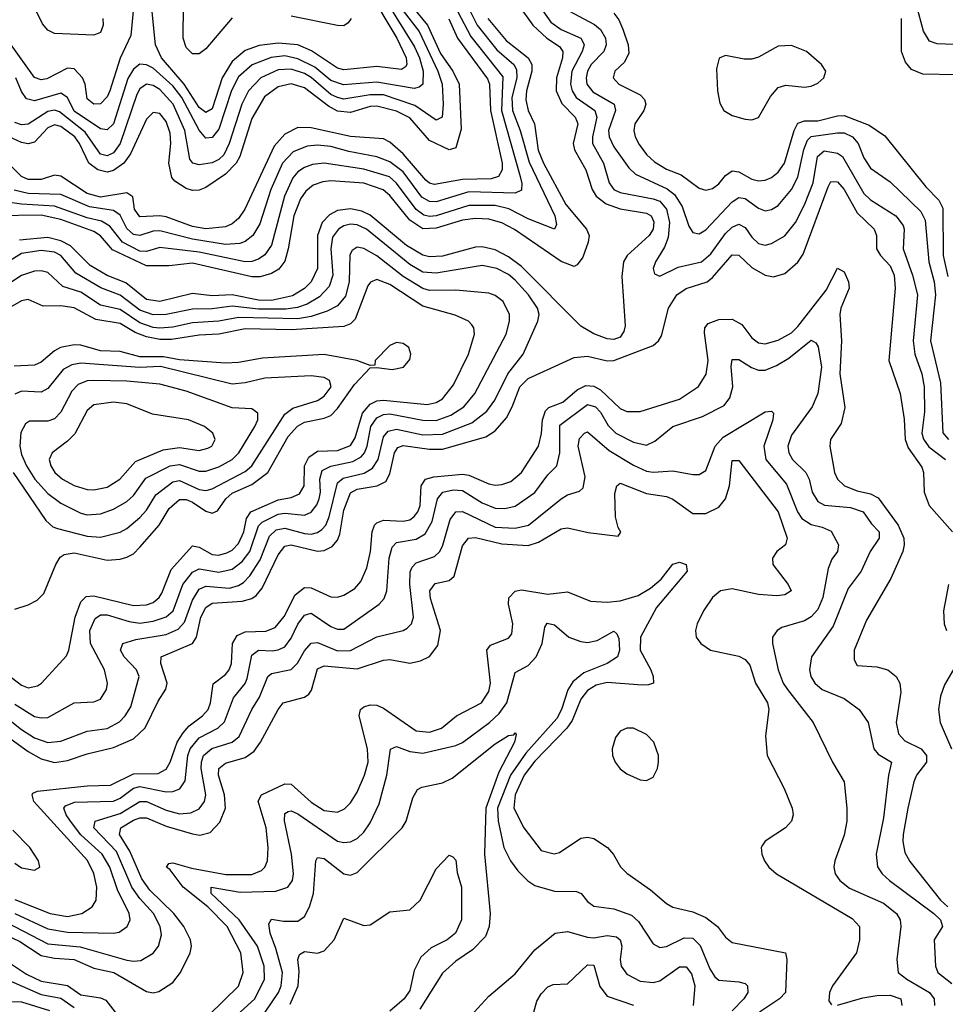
# Model space of a CAD drawing. Header units: inches. Extents: x 884549 to 1028252, y 526810 to 653624.
# Tile 812 of 1056: x 964464 to 967278, y 620394 to 623386. Entities that reach past the tile are written whole.
import ezdxf

# ---------------------------------------------------------------- set-up
doc = ezdxf.new("R2010")
doc.units = ezdxf.units.IN
doc.header["$MEASUREMENT"] = 0
doc.layers.add('A9662', color=7, linetype='Continuous')

msp = doc.modelspace()

# ---------------------------------------------------------------- linework, layer by layer
at = {"layer": 'A9662', "color": 5}
for points, elevation in [([(965499.8, 623570), (965664.4, 623304.3), (965680.2, 623270), (965690.7, 623230), (965689.6, 623190), (965679.1, 623180.9), (965663.2, 623176.8), (965550, 623196.7), (965448.5, 623188.5), (965410, 623201.7), (965361.7, 623241.7), (965310, 623267.7), (965270, 623276.3), (965228.4, 623271.6), (965170.6, 623249.4), (965130, 623213), (965108.5, 623171.5), (965070, 623053.6), (965050, 623028.4), (965030, 623025.8), (965010, 623050.3), (964957.8, 623150), (964930, 623185.5), (964870, 623238.7), (964850, 623249.6), (964830, 623250.7), (964810, 623236.4), (964792.8, 623207.2), (964750, 623069.5), (964730, 623051.3), (964710, 623054.4), (964630, 623108), (964609.5, 623149.5), (964590, 623163), (964510, 623139.8), (964485.4, 623145.4), (964470, 623168.2), (964452.5, 623210)], 2340), ([(965527.6, 623470), (965611, 623330), (965639.1, 623270), (965641.2, 623250), (965637.2, 623242.8), (965625.1, 623234.9), (965550, 623243.6), (965450, 623234), (965430, 623238.6), (965351.2, 623291.2), (965310, 623309.7), (965250, 623314.9), (965192.4, 623307.6), (965150, 623292.9), (965110, 623259.3), (965080, 623210), (965050, 623115.5), (965030, 623104.1), (965010, 623119.8), (964964.5, 623190), (964895.2, 623270), (964877.6, 623310), (964867.3, 623410)], 2320), ([(965652.7, 623432.7), (965704.4, 623370), (965743.2, 623283.2), (965781.5, 623230), (965800, 623190), (965806.8, 623053.2), (965790, 622997), (965770, 622990.4), (965710, 623019.3), (965650, 623087.8), (965610, 623108.1), (965550, 623123.4), (965530, 623122.1), (965470, 623104.5), (965430, 623108.6), (965403.5, 623123.5), (965330, 623179.3), (965290, 623191.7), (965250, 623182.1), (965208.1, 623151.9), (965170, 623086), (965133.2, 622970), (965122.9, 622950), (965090, 622916.5), (965030, 622876.7), (965010, 622868.2), (964990, 622867.6), (964970, 622873.7), (964935.7, 622895.7), (964926.5, 622906.5), (964918.1, 622950), (964924.1, 623010), (964921.5, 623041.5), (964910, 623076.5), (964890, 623100.7), (964870, 623104.1), (964850, 623083.9), (964801.5, 622978.5), (964780.6, 622950), (964750, 622927.5), (964730, 622923.2), (964702.5, 622930), (964674.5, 622950), (964646.5, 623010), (964632.4, 623030), (964590, 623061.8), (964570, 623067), (964550, 623058.1), (964510, 623013.8), (964490.7, 623009.3), (964470, 623012.8), (964430, 623030.9)], 2380), ([(965981, 623430), (966024.5, 623370), (966066.7, 623330), (966105.2, 623305.2), (966115.8, 623290), (966114.6, 623270), (966096, 623210), (966095.2, 623170), (966111.9, 623131.9), (966152.9, 623090), (966158.1, 623078.1), (966160.9, 623070), (966147.2, 623010), (966151.1, 622991.1), (966185.1, 622930), (966204.3, 622870), (966216.8, 622850), (966247.1, 622827.1), (966290, 622811.2), (966370, 622798.1), (966383.8, 622790), (966392.1, 622772.1), (966389.7, 622750), (966377.8, 622730), (966311.3, 622670), (966299.5, 622650), (966294.6, 622605.4), (966304.6, 622455.4), (966301.2, 622438.8), (966290, 622421.1), (966270, 622414.6), (966250, 622416.2), (966210, 622431.7), (966170, 622454.8), (965990, 622636.1), (965950, 622665.6), (965910, 622686.8), (965870, 622695.8), (965850, 622694.8), (965750, 622667.8), (965710, 622665.9), (965690, 622670.9), (965639.8, 622699.8), (965530, 622791.9), (965504.7, 622804.7), (965470, 622811.9), (965430, 622806.3), (965406.6, 622793.4), (965384.3, 622770), (965369.6, 622730), (965370, 622630), (965350.4, 622589.6), (965330.5, 622569.5), (965293.2, 622546.8), (965230, 622532.9), (965190, 622533.5), (965110, 622549.6), (965050, 622546.8), (964990, 622554), (964890, 622530.2), (964850, 622535.5), (964786.7, 622586.7), (964730, 622608.4), (964678.9, 622638.9), (964619.2, 622699.2), (964590, 622713.9), (964550, 622724.7), (964463.4, 622716.6)], 2520), ([(965110, 623391.8), (965030, 623297.6), (965010, 623282.9), (964990, 623282.2), (964970, 623301.3), (964961, 623330), (964962.5, 623430)], 2280), ([(966042.9, 623430), (966078.6, 623378.6), (966110, 623356.4), (966170, 623330.4), (966177.5, 623317.5), (966180.4, 623310), (966173.7, 623290), (966143.2, 623230), (966138.9, 623190), (966143.5, 623170), (966155.7, 623150), (966212.4, 623110), (966218.7, 623090), (966205.2, 623030), (966205.9, 623010), (966239.3, 622950), (966256.5, 622890), (966270, 622870.1), (966290, 622861.4), (966390, 622842.3), (966410, 622834.3), (966430.8, 622810), (966439.6, 622770), (966435.5, 622724.5), (966424.8, 622695.2), (966396.8, 622650), (966390.3, 622630), (966393.5, 622613.5), (966410, 622606.4), (966466, 622634), (966537.1, 622650), (966565.3, 622674.7), (966610, 622736.6), (966630, 622755.8), (966650, 622764.7), (966670, 622754.7), (966690, 622725.4), (966710, 622705.9), (966730, 622701.3), (966750, 622705.8), (966790, 622729.1), (966823, 622770), (966850, 622823.5), (966875.8, 622890), (966889.2, 622970.8), (966910, 622987.5), (966950, 622981.1), (966964.9, 622970), (967030, 622858.5), (967050, 622838.8), (967127.3, 622790), (967150, 622760.8), (967153.1, 622750), (967150.1, 622690), (967178.3, 622610), (967192.9, 622550), (967179.8, 622410), (967185, 622370), (967206.1, 622310), (967213.8, 622270), (967214.9, 622194.9), (967207, 622130), (967211.1, 622111.1), (967228, 622088), (967278.1, 622050)], 2540), ([(967427.8, 623410), (967450, 623380.9), (967470, 623363.8), (967532.6, 623330), (967557.9, 623310), (967574.1, 623290), (967578.9, 623270), (967552.8, 623247.2), (967530, 623216.9), (967514, 623210), (967490, 623212.8), (967450, 623230.4), (967390, 623275.9), (967330, 623309.5), (967253.1, 623313.1), (967230, 623321.4), (967211.1, 623351.1), (967190.2, 623430)], 2560), ([(965826.1, 623426.1), (965854.9, 623370), (965914.5, 623294.5), (965966.5, 623250), (965974.8, 623234.8), (965975.8, 623210), (965960.5, 623150), (965962.7, 623110), (965985.7, 623050), (966012.9, 622952.9), (966091.1, 622790), (966096.3, 622763.7), (966090.3, 622750), (966010, 622781.2), (965951.2, 622811.2), (965910, 622821.4), (965830, 622821.3), (965730, 622790.2), (965710, 622788.2), (965692.6, 622792.6), (965669.6, 622809.6), (965610, 622889.9), (965588.2, 622908.2), (965510, 622932.2), (965389.8, 622950.2), (965354.1, 622945.9), (965330, 622937.3), (965310, 622923.6), (965294.6, 622905.4), (965268.9, 622850), (965230, 622701.3), (965210, 622671.8), (965190, 622658.3), (965170, 622651.2), (965150, 622650.5), (965010, 622680), (964890, 622694.4), (964850, 622682), (964830, 622682.4), (964776.6, 622710), (964738.4, 622758.4), (964713.6, 622773.6), (964670, 622784.3), (964570, 622819.1), (964470, 622826), (964413.9, 622833.9)], 2460), ([(964810, 623423.6), (964802.2, 623337.8), (964769.7, 623269.7), (964738.7, 623170), (964730, 623151.6), (964710, 623130.9), (964690, 623129.5), (964670, 623145.8), (964663.4, 623190), (964655.6, 623210), (964630, 623237.1), (964610, 623238.5), (964546.8, 623206.8), (964530, 623203.3), (964510, 623211.1), (964438.7, 623310)], 2320), ([(965796.7, 623410), (965835.7, 623335.7), (965933, 623213), (965928.5, 623110), (965985.9, 622910), (965991.1, 622888.9), (965990, 622867.9), (965970, 622859.1), (965830, 622862.7), (965730, 622833.1), (965710, 622833.3), (965686.6, 622846.6), (965630, 622923.9), (965590, 622954.5), (965550, 622969.2), (965465.3, 622985.3), (965410, 623001), (965370, 623004.7), (965338.2, 623001.8), (965295.8, 622984.2), (965263.3, 622950), (965227.6, 622870), (965194.6, 622765.4), (965173.1, 622730), (965150, 622712.2), (965134, 622706), (965090, 622703.5), (964990, 622719.1), (964890, 622744.5), (964870, 622743.5), (964830, 622730.8), (964810, 622733.6), (964790, 622752), (964770, 622792.5), (964750, 622806.7), (964677.1, 622817.1), (964590, 622855.5), (964490, 622858), (964447.9, 622867.9)], 2440), ([(965630, 623413.3), (965679, 623350), (965735.3, 623230), (965748.2, 623190), (965752.1, 623130), (965748.4, 623090), (965730, 623080.6), (965665.9, 623125.9), (965570, 623158.3), (965530, 623158.4), (965450, 623144.9), (965430, 623149.5), (965410, 623159.4), (965350.9, 623210.9), (965330, 623222.3), (965290, 623235.7), (965250, 623234.2), (965197, 623210), (965159.5, 623170), (965139.6, 623130), (965101.4, 623010), (965084.9, 622975.1), (965070, 622960.9), (965050, 622950.8), (965010, 622945.1), (964990.3, 622950.3), (964982.1, 622962.1), (964966.9, 623050), (964931.4, 623130), (964890, 623174.4), (964870, 623186.6), (964850, 623189.9), (964830, 623176.1), (964821, 623159), (964769.5, 623010), (964750, 622981.5), (964730, 622972.2), (964710, 622977.5), (964664, 623044), (964585.8, 623105.8), (964570, 623111.1), (964550, 623107.1), (964490, 623068.6), (964470, 623066.8), (964450, 623073.8)], 2360), ([(964716.9, 623390), (964718, 623370), (964710, 623347.5), (964690, 623339.4), (964570, 623344.3), (964550, 623354.9), (964533.7, 623373.7), (964510, 623423.1)], 2280), ([(966133.4, 623413.4), (966211.2, 623371.2), (966230, 623356.4), (966245.1, 623330), (966247.4, 623310), (966239.9, 623290), (966201.3, 623250), (966190.1, 623230), (966186.3, 623210), (966188.7, 623190), (966206.8, 623166.8), (966271.3, 623130), (966275.5, 623110), (966254.5, 623050), (966255.8, 623030), (966270, 622999.8), (966316.1, 622936.1), (966336.7, 622916.7), (966432.3, 622872.3), (966455.2, 622855.2), (966478.4, 622818.4), (966498.5, 622758.5), (966510, 622739.4), (966530, 622735.1), (966550, 622747.5), (966630, 622832.4), (966650, 622845.6), (966670, 622842.4), (966710, 622813.7), (966730, 622805.8), (966750, 622809), (966770, 622821.5), (966809.9, 622870), (966830, 622907.4), (966848.3, 622991.7), (966859.5, 623020.5), (966870, 623031.6), (966950, 623042.2), (966970, 623042.2), (966996.1, 623030), (967012.6, 623010), (967030, 622966), (967050, 622935.3), (967110, 622893.8), (967203.3, 622803.3), (967217, 622777), (967227.6, 622650), (967243.7, 622590), (967247.8, 622550), (967233.2, 622410), (967262.8, 622282.8), (967270.4, 622130.4), (967287.7, 622110)], 2560), ([(966270, 623406.4), (966285.4, 623385.4), (966297.6, 623357.6), (966313.7, 623310), (966315.6, 623284.4), (966302.5, 623257.5), (966273.8, 623230), (966268.8, 623210), (966285.1, 623190), (966350, 623158.1), (966363.5, 623143.5), (966368.1, 623130), (966361.8, 623110), (966334.4, 623070), (966330.9, 623050), (966335, 623030), (966347.1, 623007.1), (966370, 622976.4), (966394.3, 622954.3), (966430, 622932.4), (966474.8, 622914.8), (966530, 622874.1), (966550, 622868.5), (966570, 622873.3), (966590, 622887.3), (966610, 622913), (966630, 622926.9), (966650, 622923.5), (966690, 622901.8), (966710, 622897), (966730, 622898.3), (966750, 622906.5), (966770, 622923), (966788.9, 622950), (966818.6, 623050), (966830, 623072.1), (966850, 623079.2), (966890, 623078.6), (966950, 623094.5), (966970, 623095.2), (967046, 623066), (967093.7, 623033.7), (967218.8, 622878.8), (967257.9, 622837.9), (967270, 622813.2), (967271.6, 622670), (967285.5, 622605.5)], 2580), ([(965887.7, 623390), (965942.7, 623322.7), (966010, 623270.3), (966021.1, 623250), (966021.2, 623230), (966004.8, 623170), (966002.7, 623142.7), (966009.8, 623110), (966029.4, 623069.4), (966040.1, 622990), (966056.2, 622950), (966124.9, 622824.9), (966186.8, 622750), (966195.3, 622730), (966192.7, 622710), (966175.8, 622664.2), (966158.9, 622641.1), (966150, 622636.5), (966110, 622651), (965968.6, 622748.6), (965930, 622769.2), (965890, 622779.8), (965850, 622781.8), (965810, 622776.7), (965730, 622752.8), (965690, 622751), (965650, 622777.1), (965590, 622851.5), (965569.6, 622869.6), (965510, 622889.3), (965410, 622896.2), (965386, 622894), (965356.8, 622883.2), (965334.6, 622865.4), (965317.7, 622842.3), (965297.3, 622790), (965281, 622690), (965270, 622652.1), (965252.2, 622627.8), (965230, 622614.4), (965194.9, 622605.1), (965170, 622604.3), (964990, 622646.8), (964918.5, 622638.5), (964850, 622638.4), (964746.9, 622686.9), (964709.7, 622729.7), (964690, 622743), (964590, 622779.2), (964530, 622792.4), (964390.2, 622790.2)], 2480), ([(965768.6, 623388.6), (965795, 623330), (965886.6, 623206.6), (965892.9, 623190), (965895.2, 623110), (965930.7, 622950), (965930.5, 622929.5), (965919.9, 622910), (965897.6, 622902.4), (965810, 622900.2), (965725.2, 622885.2), (965710, 622889), (965698.7, 622898.7), (965630, 622979.1), (965590, 623014.5), (965570, 623024.3), (965470, 623030.8), (965350, 623058), (965310, 623058.3), (965270, 623038.7), (965237.8, 623002.2), (965149.1, 622810.9), (965130, 622781.9), (965110, 622765.7), (965090, 622756.9), (965030, 622750.2), (964990, 622758), (964910, 622786.8), (964890, 622790), (964830, 622787.1), (964813, 622810), (964808, 622848), (964790, 622859.9), (964710, 622846.5), (964670, 622857.9), (964590, 622910.3), (964570, 622913.3), (964530, 622901), (964490, 622900.1), (964469.6, 622909.6), (964409.4, 622970)], 2420), ([(965471.5, 623390), (965463.2, 623376.8), (965450, 623368.1), (965430, 623369.1), (965290, 623397.4)], 2280), ([(967573.4, 623393.4), (967590, 623380.2), (967622.2, 623330), (967672.4, 623272.4), (967688.4, 623230), (967693, 623173), (967703.7, 623150), (967702.5, 623137.5), (967698.8, 623130), (967670, 623118.3), (967630, 623088.3), (967610, 623087.4), (967510.3, 623110.3), (967430.5, 623170), (967390, 623195.3), (967350, 623213.3), (967310, 623219.2), (967210, 623220.3), (967175.4, 623235.4), (967156.9, 623256.9), (967144.5, 623290), (967145, 623390)], 2580), ([(964403.8, 621223.8), (964490, 621162.4), (964530, 621139.3), (964570, 621128.6), (964610, 621134.8), (964670, 621155.2), (964750, 621174.2), (964810, 621200.8), (964845.6, 621234.4), (964885.2, 621314.8), (964908.6, 621351.4), (964913.2, 621370), (964893.8, 621430), (964894.7, 621450), (964990, 621490.1), (965001.5, 621510), (965015.3, 621570), (965030, 621599.9), (965050, 621613.2), (965141, 621619), (965170, 621627.5), (965183.3, 621636.7), (965201.3, 621658.6), (965250, 621759.8), (965270, 621786.4), (965290, 621790), (965370, 621771.4), (965390, 621773.2), (965414.4, 621785.6), (965430, 621803.9), (965437.6, 621822.4), (965450, 621895.8), (965470, 621948), (965490, 621959.6), (965550.8, 621969.2), (965577.2, 621982.8), (965590, 622006), (965604, 622070), (965614.3, 622085.7), (965630, 622092.5), (965710, 622080.7), (965750, 622081.2), (965881.8, 622118.2), (965910, 622137.1), (965943.7, 622176.3), (965961.7, 622210), (965984.6, 622270), (966010, 622296), (966150, 622359.4), (966190, 622363.9), (966250, 622349.7), (966270, 622350.2), (966390, 622395.6), (966406.4, 622410), (966415, 622425), (966437, 622510), (966462, 622550), (966490, 622569.4), (966554.2, 622590), (966570, 622602.5), (966630, 622671.5), (966650, 622670.6), (966690, 622633.3), (966730, 622609.7), (966755.3, 622604.7), (966790, 622614.4), (966830, 622649.5), (966846.3, 622673.7), (966921.8, 622878.2), (966930, 622894.1), (966950, 622893.6), (966970, 622870.1), (967010, 622798.8), (967061.7, 622750), (967068.4, 622730), (967068.8, 622690), (967080.9, 622670), (967110, 622638.5), (967122.7, 622610), (967125.3, 622570), (967106.6, 622350), (967140.9, 622250), (967152.5, 622172.5), (967156, 622110), (967165.1, 622085.1), (967206.6, 622026.6), (967211.8, 622010), (967213.6, 621950), (967228.8, 621910), (967299.9, 621830)], 2520), ([(964430, 621260.7), (964470, 621228.7), (964510, 621203.7), (964550, 621189.7), (964590, 621193.6), (964670, 621223.9), (964730, 621232.4), (964767.8, 621252.2), (964785.5, 621270), (964801.9, 621298.1), (964827.2, 621390), (964819.6, 621410), (964781.9, 621450), (964770.5, 621470), (964778.2, 621490), (964817.3, 621502.7), (964910, 621517.9), (964946.5, 621533.5), (964965, 621555), (964990, 621622.2), (965010, 621655.6), (965030, 621664.2), (965101.7, 621658.3), (965130, 621666.3), (965144.4, 621675.6), (965164.1, 621695.9), (965195.5, 621744.5), (965223.6, 621816.4), (965244.3, 621835.7), (965270, 621841.1), (965330, 621824.2), (965350, 621823.1), (965370, 621827.9), (965383.2, 621836.8), (965394.9, 621850), (965405.2, 621874.8), (965430, 621978.7), (965447.3, 621992.7), (965511.5, 622008.5), (965536.9, 622023.1), (965553.7, 622050), (965570, 622118.9), (965584.3, 622135.7), (965610, 622142.1), (965690, 622124.6), (965750, 622126.3), (965839, 622161), (965884, 622196.1), (965908.2, 622230), (965948.6, 622310), (965994.9, 622370), (966039.7, 622470), (966043.3, 622490), (966038.4, 622510), (966011.3, 622550), (965970, 622594.8), (965950, 622611.9), (965914.3, 622630), (965870, 622639.6), (965730, 622616.1), (965690, 622619.4), (965650, 622642.1), (965518.2, 622750), (965490, 622763.1), (965470, 622764.6), (965450, 622759.8), (965434, 622750), (965415.1, 622724.9), (965410.5, 622690), (965415.8, 622610), (965404.7, 622575.3), (965375.7, 622544.3), (965338.1, 622521.9), (965308.7, 622511.3), (965273.1, 622506.9), (965190, 622506.9), (965110, 622515.3), (965050, 622507.2), (964990, 622506.9), (964910, 622490.6), (964870, 622489.2), (964830, 622503.9), (964770, 622549.5), (964711.3, 622571.3), (964635.6, 622615.5), (964590, 622669.6), (964570, 622679.5), (964530, 622684.8), (964470, 622675.3), (964390, 622625.9)], 2540), ([(964450, 621306.3), (964510, 621268.7), (964530, 621263.9), (964550, 621265.3), (964630, 621310.1), (964690, 621313.5), (964710, 621320.9), (964728.6, 621350), (964731.4, 621370), (964722.4, 621410), (964679.9, 621490), (964677.7, 621530), (964693.7, 621566.3), (964710, 621577.5), (964730, 621577.4), (964797, 621557), (964830, 621552.1), (964870, 621558), (964910, 621571.4), (964930.8, 621590), (964960.6, 621670), (964990, 621706.8), (965010, 621717.7), (965070, 621706.7), (965110, 621716.4), (965140.2, 621739.8), (965164.3, 621770), (965190, 621847.5), (965201, 621859), (965250, 621883.4), (965270, 621886), (965330, 621880.4), (965350.2, 621889.8), (965367.8, 621912.2), (965374.8, 621930), (965378.8, 621950), (965376.9, 621990), (965384.2, 622015.8), (965410, 622029.8), (965476.6, 622043.4), (965502.3, 622057.7), (965512.9, 622070), (965520.9, 622090), (965531.4, 622150), (965550, 622176.7), (965570, 622186.3), (965590, 622188.1), (965690, 622168.9), (965730, 622168.6), (965775.2, 622184.8), (965814.5, 622210), (965848.1, 622250), (965943.1, 622430), (965953.7, 622470), (965953.6, 622490), (965933.7, 622530), (965910, 622548.1), (965890, 622555), (965790, 622564.4), (965710, 622563.6), (965690, 622568.9), (965630, 622605.6), (965550, 622668.9), (965510, 622691.2), (965490, 622694.8), (965474.7, 622685.3), (965468.2, 622671.8), (965465.6, 622590), (965454.3, 622545.7), (965430, 622516.3), (965399.2, 622500.8), (965350, 622484.1), (965310, 622476.9), (965130, 622481.6), (965070, 622470), (964990, 622464.8), (964930, 622452.2), (964890, 622448.9), (964870, 622450.9), (964830, 622465), (964770, 622505.3), (964710, 622518.9), (964650, 622557.8), (964595.5, 622575.5), (964550, 622618), (964530, 622623.4), (964510, 622622.4), (964470, 622609.2), (964410, 622569)], 2560), ([(964450, 620712.6), (964557, 620670), (964610, 620660.1), (964653.3, 620670), (964685.2, 620690), (964696.7, 620710), (964699.4, 620750), (964690, 620791.4), (964670.3, 620830.3), (964507.5, 621010), (964502.1, 621030), (964504.9, 621035.1), (964518.7, 621041.3), (964670, 621057.3), (964740.4, 621059.6), (964810, 621094.3), (964885, 621095), (964910, 621108.8), (964922.3, 621130), (964943.4, 621190), (964961, 621219), (964979.6, 621240.4), (965019.9, 621270), (965037.2, 621290), (965044.2, 621310), (965052.3, 621367.7), (965090, 621396.3), (965100.9, 621410), (965108.3, 621430), (965111, 621490), (965125, 621515), (965150, 621525.3), (965212.6, 621527.4), (965241, 621539), (965268.1, 621571.9), (965302.2, 621637.8), (965330, 621660.3), (965350, 621659.7), (965410, 621632.2), (965430, 621631.4), (965450, 621637), (965482.9, 621657.1), (965501.5, 621678.5), (965519.6, 621720.4), (965531.1, 621770), (965535.7, 621830), (965543.3, 621850), (965550, 621857.4), (965570, 621864.7), (965630, 621862.1), (965650, 621866.5), (965663.8, 621876.2), (965674.4, 621890), (965681.4, 621910), (965684.8, 621970), (965697.7, 621990), (965723.5, 621996.5), (965810, 622004.9), (965830, 622002.1), (965890, 621976), (965910, 621971.9), (965930, 621973.2), (965956.8, 621983.2), (965989.9, 622010), (966041.6, 622090), (966051, 622129), (966053.4, 622170), (966062.4, 622197.6), (966072.3, 622207.7), (966115.8, 622224.2), (966158.8, 622261.2), (966185.6, 622274.4), (966210, 622272.5), (966230, 622260.9), (966290, 622204.6), (966310, 622195), (966350, 622195.3), (966470, 622233.1), (966528.1, 622271.9), (966551, 622309), (966557.1, 622350), (966545.6, 622434.4), (966546.9, 622450), (966557.1, 622462.9), (966590, 622474.8), (966630, 622475.7), (966659.8, 622459.8), (966690, 622419.8), (966710, 622404.6), (966730, 622401.3), (966770, 622412.3), (966810, 622434.9), (966830, 622454), (966915.5, 622564.5), (966950, 622631), (966970, 622620.1), (966983.6, 622590), (966985.7, 622570), (966960.2, 622510), (966957.2, 622490), (966962.6, 622410), (966957.6, 622310), (966972.1, 622207.9), (966961.4, 622158.6), (966929.1, 622110), (966926.5, 622090), (966940.6, 622010), (966949.8, 621989.8), (966971.6, 621970), (967010, 621953.9), (967050, 621945.3), (967073.4, 621933.4), (967134.4, 621850), (967152.1, 621810), (967153.3, 621790), (967148.8, 621770), (967112.5, 621687.5), (967038.3, 621561.7), (967001.2, 621470), (967000.6, 621440.6), (967010, 621423.2), (967070, 621419.6), (967102.8, 621410), (967128.6, 621390), (967139.9, 621370), (967142.9, 621342.9), (967129, 621250), (967136, 621216), (967154.8, 621194.8), (967204.9, 621170), (967220.7, 621150), (967220.2, 621130), (967190.5, 621090), (967182.3, 621070), (967163.9, 620990), (967149.3, 620909.3), (967148.3, 620888.3), (967155.1, 620855.1), (967170, 620828.1), (967263.1, 620710), (967285.6, 620690)], 2480), ([(964390, 621424.6), (964470, 621363.3), (964490, 621355.7), (964518.7, 621361.3), (964530.7, 621369.3), (964606.8, 621453.2), (964613.6, 621470), (964632.7, 621570), (964650, 621616.8), (964666.5, 621633.5), (964690, 621635.5), (964810, 621605.9), (964850, 621608.2), (964870, 621615.3), (964888.9, 621630), (964896.7, 621643.3), (964925.2, 621714.8), (964990, 621787), (965010, 621782.9), (965050, 621760.6), (965070, 621759), (965094.5, 621765.5), (965110, 621774), (965130, 621793.8), (965145.6, 621830), (965153.7, 621870), (965167, 621890), (965250, 621927), (965290, 621934.1), (965314.9, 621945.1), (965329.3, 621970), (965329.7, 622030), (965343.3, 622056.7), (965370, 622074.5), (965430, 622077.2), (965470, 622092.6), (965484.2, 622115.8), (965506, 622190), (965530, 622218.1), (965550, 622227.7), (965570, 622230), (965703.1, 622216.9), (965730, 622222.4), (965750, 622234.1), (965783.4, 622276.6), (965828.7, 622370), (965846.9, 622430), (965844.9, 622450), (965838.9, 622458.9), (965828.7, 622470), (965788.1, 622488.1), (965690, 622516), (965590, 622581.8), (965550, 622596.3), (965531.1, 622588.9), (965522.8, 622577.2), (965483.8, 622476.2), (965470, 622461.6), (965450, 622453.4), (965290, 622443.2), (965150, 622446.8), (965070, 622430.2), (965010, 622427.9), (964925.4, 622414.6), (964890, 622414.7), (964850, 622422.1), (964815.6, 622435.6), (964770, 622462.6), (964695.5, 622475.5), (964630, 622510.5), (964590, 622516.9), (964535.5, 622515.5), (964490, 622536.2), (964470, 622532), (964366.5, 622473.5)], 2580), ([(964449.7, 620670), (964550, 620623.2), (964610, 620613.3), (964749.9, 620610.1), (964766.6, 620613.4), (964791.3, 620630), (964799.9, 620650), (964797.5, 620670), (964761.5, 620741.5), (964738.7, 620810), (964715.3, 620850), (964650, 620908.3), (964619.3, 620950), (964605.3, 620970), (964598.3, 620990), (964603.3, 620996.7), (964631.5, 621008.5), (964750, 621011.3), (964770, 621020.2), (964810, 621050.7), (964830, 621055.6), (964910, 621039.1), (964930, 621040.2), (964951.3, 621048.7), (964967.6, 621072.4), (964975.9, 621150), (964982.8, 621170), (965010, 621203.7), (965067.2, 621232.8), (965087.4, 621252.6), (965114.4, 621325.6), (965150, 621369.1), (965156.3, 621383.7), (965170, 621455.1), (965190, 621470), (965231.7, 621468.3), (965250, 621470.8), (965270, 621480.5), (965290, 621506.2), (965310, 621548.9), (965330, 621576.6), (965350, 621583), (965410, 621542.2), (965430, 621533.6), (965450, 621533.9), (965557.3, 621610), (965572.6, 621627.4), (965580.1, 621650), (965587.9, 621750), (965596.6, 621783.4), (965610, 621797.5), (965670, 621807.4), (965696.6, 621823.4), (965718.5, 621861.5), (965734.9, 621930), (965750.2, 621949.8), (965782.5, 621957.5), (965810, 621955.1), (965870, 621918.3), (965910, 621902.1), (965939, 621901), (965970, 621908.2), (966030.4, 621949.6), (966070, 622002.8), (966096.7, 622030), (966106.7, 622070), (966105.8, 622154.2), (966190, 622216.8), (966214.9, 622210), (966230, 622193.2), (966252.9, 622152.9), (966276.8, 622130), (966330, 622101.8), (966370, 622092.9), (966395, 622105), (966449.2, 622150), (966539.6, 622180.4), (966606, 622214), (966623, 622237), (966632.2, 622270), (966627.4, 622332.6), (966630, 622353.8), (966650, 622353.4), (966688.7, 622328.7), (966710, 622321.3), (966730, 622321.1), (966765.1, 622334.9), (966802.3, 622357.7), (966870, 622412.4), (966884.1, 622404.1), (966891.6, 622391.6), (966901.8, 622330), (966890.5, 622250), (966872.7, 622210), (966810, 622123.2), (966799.2, 622090), (966802.1, 622070), (966813.6, 622050), (966853.8, 622010), (966864.2, 621990), (966873.6, 621950), (966890, 621922.3), (966911.1, 621911.1), (966990, 621903.7), (967027.7, 621890), (967053.7, 621853.7), (967077.2, 621830), (967076.9, 621810), (967049.2, 621770), (967022.5, 621710), (966982.6, 621657.4), (966937.3, 621542.7), (966871.4, 621450), (966864.6, 621410), (966869, 621390), (966881, 621370), (966903.5, 621350), (966970, 621323.2), (967016.3, 621290), (967043.2, 621250), (967061.1, 621170), (967074.3, 621154.3), (967114, 621130), (967104.8, 621090), (967090, 620960.7), (967067.5, 620850), (967071.9, 620811.9), (967086.3, 620790), (967108.3, 620770), (967242.7, 620670), (967263.1, 620650), (967268.9, 620630), (967244, 620590), (967247.6, 620510), (967255.3, 620490), (967297.3, 620457.3)], 2460), ([(964450, 621594.9), (964490, 621608), (964517.5, 621622.5), (964538.2, 621641.8), (964573.9, 621730), (964587.6, 621752.4), (964599.4, 621760.6), (964630, 621765.9), (964730, 621744), (964770, 621746.4), (964790, 621752.6), (964810, 621763.1), (964830, 621782.9), (964888.5, 621850), (964919.3, 621900.7), (964950, 621927.5), (964970, 621928.1), (964990, 621919.4), (965030, 621892.1), (965050, 621886.6), (965066, 621894), (965091, 621930), (965110, 621946.9), (965170, 621973.7), (965218.3, 622010), (965280.9, 622119.1), (965308.7, 622151.3), (965330, 622163.2), (965390, 622175.1), (965410, 622183.7), (965430, 622204.7), (965482.1, 622277.9), (965530, 622327.8), (965550, 622329.6), (965597, 622323), (965630.7, 622330), (965650, 622353.4), (965653.1, 622370), (965646.8, 622390), (965630, 622402.4), (965610, 622405), (965590, 622396.1), (965544.9, 622350), (965543.6, 622336.4), (965530, 622335.1), (965489.7, 622350), (965390, 622368.8), (965202.1, 622357.9), (965130, 622344.2), (965090, 622342.8), (964950, 622352.5), (964901.4, 622361.4), (964830, 622361.9), (964770, 622377.8), (964710, 622380), (964650, 622397), (964630, 622398.3), (964588.1, 622390), (964570, 622380.3), (964530, 622345.7), (964510, 622336.7), (964447.2, 622332.8)], 2620), ([(964444.6, 622010), (964543.8, 621863.8), (964565.3, 621845.3), (964579.5, 621839.5), (964670, 621816.4), (964710, 621814), (964770, 621828.8), (964790, 621839.7), (964830, 621873.4), (964850, 621895.4), (964878.3, 621941.7), (964930, 621982.1), (964950, 621985.5), (965010, 621957.9), (965030, 621955.1), (965050, 621960.2), (965150, 622013.2), (965170, 622030.5), (965270, 622187.3), (965294.3, 622205.7), (965370, 622228.7), (965390, 622242.3), (965410.9, 622270), (965405.8, 622290), (965390, 622298.8), (965350, 622303.9), (965210, 622296.3), (965150, 622282.1), (965110, 622278.9), (964892.3, 622332.3), (964829.2, 622329.2), (964650, 622342), (964623, 622337), (964596.8, 622323.2), (964550, 622264.9), (964530, 622254.5), (964470, 622257.2), (964450, 622248.6)], 2640), ([(964422.9, 620642.9), (964550, 620577.9), (964648.4, 620568.4), (964790, 620528.2), (964810, 620524.6), (964832.7, 620527.3), (964870, 620548.8), (964886.2, 620570), (964895.3, 620604.7), (964891.7, 620630), (964871.5, 620670), (964830, 620714.9), (964805.1, 620750), (964758.3, 620858.3), (964690.3, 620930), (964693.6, 620950), (964770, 620974), (964830, 621010), (964850, 621010), (964910, 620983.6), (964950, 620973.1), (964984.5, 620975.5), (965010, 620988.1), (965025.9, 621010), (965030.6, 621030), (965016.3, 621110), (965016.8, 621130), (965023.6, 621150), (965048.6, 621171.4), (965109.9, 621190), (965131.9, 621208.1), (965169.9, 621290), (965192.9, 621327.1), (965218.7, 621390), (965230, 621399.1), (965290, 621411), (965309.2, 621430.8), (965330, 621468.5), (965350, 621491), (965370, 621493.2), (965430, 621468.5), (965470, 621468.6), (965550, 621511), (965629.9, 621530.1), (965642.6, 621537.4), (965655, 621550), (965661.2, 621570), (965649.9, 621670), (965651.8, 621708.2), (965657.4, 621722.6), (965670, 621735.6), (965725.2, 621754.8), (965741, 621770), (965751.1, 621788.9), (965773.3, 621866.7), (965789.9, 621890), (965810, 621891.2), (965910, 621843.7), (965970, 621840.7), (966011.2, 621850), (966110, 621930.1), (966130, 621942.3), (966166.5, 621953.5), (966176.7, 621963.3), (966183.2, 621996.8), (966162.3, 622090), (966166.2, 622113.8), (966181.4, 622130), (966190, 622134.1), (966256.5, 622076.5), (966330, 622032.1), (966370, 622013.9), (966390, 622010.8), (966450, 622015.5), (966510, 622003.7), (966530, 622004.2), (966550, 622015.8), (966578.8, 622090), (966602.8, 622117.2), (966730, 622194), (966750, 622196.9), (966755.5, 622190), (966753.8, 622170), (966726.6, 622090), (966732.6, 622050), (966795, 621975), (966828.4, 621890), (966842.1, 621870), (966870, 621852.1), (966903.9, 621843.9), (966931.4, 621831.4), (966953.2, 621790), (966950.1, 621770), (966933.2, 621746.8), (966921.6, 621718.4), (966906.1, 621630), (966890, 621593.7), (966870, 621571.6), (966850, 621559.1), (966780.9, 621539.1), (966766.7, 621530), (966752.9, 621510), (966752.8, 621490), (966770.1, 621410), (966785.4, 621370), (966798.2, 621350), (966876.6, 621250), (966934.5, 621130), (966970.1, 621070), (966978.6, 620990), (966978.3, 620950), (966970, 620907.6), (966942.4, 620830), (966939.3, 620810), (966943.4, 620790), (966956.8, 620770), (966987.1, 620747.1), (967090, 620700.7), (967129.5, 620670), (967140.9, 620650), (967142.6, 620630), (967130.9, 620530), (967134.7, 620490), (967160.5, 620470), (967229.6, 620430), (967244, 620410), (967244.7, 620390)], 2440), ([(964330, 620647.9), (964464.9, 620584.9), (964530, 620542.4), (964570, 620533.7), (964630, 620529.6), (964690, 620503.4), (964750.2, 620490.2), (964850, 620432.3), (964870, 620428.8), (964887.2, 620432.8), (964930, 620460.1), (964953.4, 620490), (964983.1, 620550), (964986.6, 620570), (964984, 620590), (964963.7, 620630), (964933.3, 620670), (964860.3, 620740.3), (964835.3, 620775.3), (964799, 620859), (964768, 620910), (964772, 620930), (964810, 620953), (964830, 620960.2), (964850, 620960.1), (964910, 620934.8), (964990, 620911.9), (965011.9, 620908.1), (965043.8, 620916.2), (965072.6, 620947.4), (965089.6, 620990), (965087.2, 621030), (965068.3, 621090), (965069.7, 621110.3), (965090, 621126.4), (965150, 621144.2), (965176.9, 621163.1), (965196.1, 621190), (965250, 621290.2), (965265.8, 621310), (965330, 621327.1), (965343.6, 621336.4), (965351.3, 621348.7), (965370, 621413.2), (965390, 621422.3), (965490, 621413.6), (965570, 621439.5), (965590, 621441.4), (965650, 621430.6), (965682.8, 621437.2), (965710, 621450.9), (965735.5, 621484.5), (965743.7, 621530), (965712.9, 621627.1), (965710.9, 621650), (965727.7, 621672.3), (965770, 621682.3), (965784.8, 621695.2), (965810, 621787.5), (965829.1, 621810.9), (965850, 621812.3), (965930, 621793.7), (966010, 621788.6), (966041.7, 621798.3), (966110, 621839.3), (966130, 621842.2), (966192.3, 621827.7), (966283.1, 621816.9), (966291.4, 621828.6), (966283.1, 621843.1), (966275.8, 621875.8), (966273.8, 621946.2), (966279.3, 621970), (966290, 621977.3), (966370, 621946.4), (966430, 621936.7), (966449.5, 621929.5), (966510, 621885.8), (966550, 621885.5), (966590, 621905), (966610.1, 621929.9), (966622.3, 621970), (966630, 622046.7), (966650, 622046.9), (966770.1, 621890), (966797.2, 621810), (966791.8, 621790), (966765.8, 621770), (966752.3, 621750), (966753.8, 621730), (966800.7, 621670), (966808.9, 621650), (966790, 621638.5), (966765.3, 621634.7), (966710, 621639), (966630, 621656.7), (966594.3, 621650), (966570, 621630.5), (966543.3, 621590), (966523.7, 621550), (966518.2, 621530), (966521, 621510), (966534.5, 621490), (966564, 621470), (966650, 621451.5), (966670, 621441.4), (966684, 621424), (966701.2, 621370), (966737.2, 621310), (966741.5, 621290), (966731, 621210), (966736.5, 621150), (966788.2, 621050), (966812.2, 620990), (966815.8, 620970), (966810.3, 620950), (966791.7, 620930), (966730.3, 620890), (966722.4, 620877.6), (966718.6, 620870), (966720.7, 620850), (966728, 620830), (966741.8, 620810), (966765.2, 620790), (966995, 620654.9), (967017.2, 620630), (967017.3, 620590), (967007.8, 620550), (966935.5, 620450), (966925.6, 620430), (966924, 620404), (966932.2, 620392.2)], 2420), ([(965039.3, 620360.7), (965130, 620448.4), (965144, 620490), (965137.1, 620550), (965094.7, 620630), (965036.2, 620690), (964961.8, 620750), (964922.2, 620802.2), (964910.9, 620810), (964918, 620822), (964930, 620823.2), (964986.9, 620807), (965091.5, 620788.5), (965170, 620788.3), (965199.4, 620800.6), (965209.9, 620810.1), (965218.2, 620830), (965219.7, 620870), (965214.1, 620930), (965189.2, 621010.8), (965199.6, 621030), (965270, 621064.1), (965290, 621063.1), (965350, 621007.9), (965390, 620982.4), (965430, 620977.2), (965452.2, 620987.8), (965470, 621005.9), (965490, 621038), (965512.4, 621090), (965523.4, 621130), (965522.1, 621170), (965496.6, 621270), (965500.6, 621290), (965510, 621297.5), (965530, 621304), (965550, 621302.6), (965570, 621293.6), (965670, 621224.6), (965710, 621220.5), (965747, 621233), (965792.5, 621270), (965867.9, 621310), (965890, 621344.1), (965895.7, 621370), (965884.6, 621470), (965895.1, 621484.9), (965950, 621506.2), (965960.3, 621519.7), (965963, 621550), (965949.9, 621610), (965951.1, 621628.9), (965970.9, 621649.1), (965990, 621653.5), (966070, 621640.6), (966130, 621647.5), (966199.2, 621619.3), (966250, 621616.1), (966290, 621620.2), (966344.1, 621635.9), (966381.9, 621658.1), (966413.8, 621686.2), (966450, 621731.6), (966470, 621737.9), (966490.1, 621730.1), (966493.3, 621710), (966400.3, 621599.7), (966351, 621510), (966350.3, 621470), (966382.7, 621410), (966390.2, 621389.8), (966390.5, 621370), (966375.8, 621364.2), (966356.1, 621363.9), (966250, 621371.9), (966216.8, 621363.2), (966190, 621347.4), (966170, 621321.6), (966143.3, 621256.7), (966127.5, 621232.5), (966030, 621132.3), (965997.5, 621090), (965970.4, 621030), (965966.5, 620990), (965997.1, 620930), (966050, 620861.4), (966088.7, 620851.3), (966105.3, 620854.7), (966170, 620898.8), (966190, 620902.1), (966210, 620898), (966251.1, 620870), (966269.2, 620849.2), (966291.1, 620811.1), (966310, 620792.1), (966382.1, 620742.1), (966430, 620699.8), (966450, 620689.1), (966510, 620674.5), (966550, 620657.7), (966585.6, 620630), (966610, 620598), (966630, 620581.8), (966792.4, 620550), (966796.6, 620530), (966791.8, 620430), (966773.4, 620410), (966712.7, 620370)], 2380), ([(967287.8, 621670), (967272.6, 621590), (967274.7, 621550), (967281, 621530)], 2520), ([(965090.7, 620330), (965179.1, 620410), (965208.6, 620470), (965208, 620510), (965187.4, 620570), (965131.8, 620650), (965046.5, 620730), (965046.6, 620750), (965134.6, 620734.6), (965242.8, 620737.2), (965279.9, 620750), (965294.1, 620770), (965296.6, 620790), (965290.2, 620850), (965268.9, 620951.1), (965270, 620973.8), (965280.5, 620979.5), (965290, 620981.8), (965310, 620972.1), (965430, 620889.7), (965450, 620885.1), (965470, 620887.5), (965490, 620898.1), (965510, 620916.8), (965530, 620944.8), (965556.9, 621003.1), (965579.9, 621090), (965591.2, 621168.8), (965610, 621177), (965650, 621161.9), (965690, 621157.1), (965790, 621180.6), (965810.3, 621189.7), (965892.7, 621250), (965922.2, 621277.8), (965944.8, 621310), (965970, 621402.2), (966010, 621423.9), (966034.2, 621450), (966052.7, 621490), (966060.3, 621539.7), (966067.6, 621552.4), (966090, 621547), (966134, 621510), (966170, 621496), (966190, 621493.2), (966220.2, 621499.8), (966270, 621528), (966279.7, 621519.7), (966285.8, 621505.8), (966287.4, 621470), (966281.1, 621450), (966250.2, 621430), (966179.1, 621400.9), (966146, 621374), (966130.8, 621349.3), (966111.5, 621290), (966097.3, 621262.7), (966003.1, 621156.9), (965956.6, 621090), (965917.1, 620990), (965918.4, 620950), (965935.6, 620870), (965956.3, 620830), (965979, 620799), (966009, 620769), (966030, 620755), (966090, 620737.6), (966156.6, 620736.6), (966170.7, 620730.7), (966190, 620706.4), (966210, 620692.4), (966270, 620684), (966324.1, 620664.1), (966345.8, 620645.8), (966390, 620577.1), (966410, 620566.8), (966430, 620569.6), (966484.4, 620595.6), (966510, 620595.1), (966532.6, 620572.6), (966561.8, 620501.8), (966577.2, 620477.2), (966590, 620467.2), (966650, 620462), (966670, 620456.8), (966677.1, 620450), (966677.3, 620430), (966665.3, 620410), (966630, 620373.6)], 2360), ([(967324.9, 621450), (967275.1, 621364.9), (967263.2, 621330), (967257.1, 621290), (967262, 621250), (967297.1, 621170)], 2520), ([(965210.2, 620370), (965251.3, 620430), (965259.4, 620450), (965263, 620490), (965243.4, 620563.4), (965225.3, 620610), (965221.5, 620638.5), (965230, 620652.3), (965266.4, 620646.4), (965310, 620646.3), (965330, 620660.1), (965345.1, 620690), (965357.6, 620730), (965364.2, 620830), (965370, 620840.2), (965390, 620836.4), (965450, 620790.1), (965470, 620786.3), (965490, 620794.1), (965626.6, 620930), (965639.1, 620950), (965659, 621021), (965673.9, 621046.1), (965686.8, 621053.2), (965750, 621066.8), (965778.6, 621081.4), (965910, 621185.5), (965950, 621210.8), (965966.8, 621213.2), (965970, 621219.1), (965973.6, 621213.6), (965968.4, 621190), (965920.6, 621099.4), (965881.5, 620990), (965877, 620850), (965894.2, 620670), (965891.3, 620630), (965880.5, 620599.5), (965840.9, 620559.1), (965790, 620525.3), (965750, 620487.9), (965681.2, 620378.8)], 2340), ([(964450, 620823), (964470, 620808.9), (964510, 620801.4), (964526.2, 620810), (964521.2, 620830), (964495.4, 620870), (964443.4, 620923.4)], 2520), ([(965286.4, 620393.6), (965310.9, 620450), (965314, 620494), (965309.9, 620530.1), (965314.9, 620545.1), (965330, 620553.9), (965370, 620549.3), (965390, 620556.2), (965420.2, 620590), (965450, 620655.6), (965510, 620633.6), (965530, 620635.2), (965590, 620674.9), (965650, 620680.7), (965682.2, 620710), (965730, 620805.7), (965770, 620847.3), (965781.4, 620841.4), (965790, 620831.3), (965794.5, 620794.5), (965807.7, 620750), (965807.1, 620650), (965788.8, 620610), (965763.5, 620590), (965715, 620565), (965683.3, 620536.7), (965663.6, 620496.4), (965650, 620435.7), (965633.4, 620410), (965590, 620373.3)], 2320), ([(965845.8, 620370), (965890, 620418.9), (965970, 620486), (966030, 620559.3), (966091.8, 620610), (966130, 620615.3), (966190, 620597.3), (966210, 620595.5), (966250, 620603.1), (966278.3, 620598.3), (966289.5, 620590), (966294.3, 620570), (966290.1, 620530), (966292.6, 620510), (966310, 620485.1), (966350, 620463.7), (966390, 620459.9), (966410, 620465.4), (966470, 620507.1), (966490, 620507.1), (966506.2, 620486.2), (966516.7, 620450), (966511.9, 620390)], 2340), ([(964430, 620521.7), (964485.5, 620485.5), (964530, 620464.4), (964610, 620451.1), (964650, 620422.4), (964710, 620413.7), (964726.2, 620406.2), (964754.6, 620370)], 2380), ([(966026.8, 620370), (966036.7, 620403.3), (966050, 620425.7), (966070, 620447.2), (966086.4, 620453.6), (966130, 620455.7), (966190, 620513.7), (966210, 620512.5), (966227.6, 620447.6), (966250, 620418.4), (966330, 620390.8)], 2320), ([(964430, 620467.4), (964530, 620423.4), (964590, 620412.4), (964630, 620384)], 2360), ([(966950, 620391.2), (967027, 620413), (967070, 620420), (967110, 620421.2), (967142.3, 620410), (967146, 620390)], 2420), ([(964437.3, 620402.7), (964470, 620401.1), (964554.8, 620374.8)], 2340)]:
    msp.add_lwpolyline(points, dxfattribs=dict(at, elevation=elevation))
for points, elevation in [([(966810, 623308.3), (966770, 623305.9), (966710, 623272.6), (966690, 623266.8), (966666.4, 623266.4), (966610, 623277.4), (966590.3, 623269.7), (966582.9, 623237.1), (966585.6, 623170), (966592.6, 623132.6), (966605, 623110), (966630, 623094.8), (966670, 623084.2), (966690, 623082.4), (966710, 623089.4), (966746.7, 623153.3), (966770, 623180.1), (966793, 623187), (966850, 623181.1), (966870, 623183.9), (966890, 623193.8), (966908.7, 623210), (966914.7, 623230), (966901.5, 623250), (966855.5, 623290)], 2620), ([(964690, 622289.4), (964670, 622288.3), (964642.6, 622277.4), (964622.6, 622257.4), (964590, 622193.1), (964570, 622172.8), (964550, 622165.7), (964494.3, 622165.7), (964482.1, 622157.9), (964468, 622132), (964465, 622090), (964470, 622065.2), (964485.3, 622030), (964510.4, 621990), (964550, 621946.3), (964590, 621916.9), (964650, 621886.8), (964670, 621881.7), (964710, 621884.4), (964750, 621898.5), (964790, 621921.5), (964810, 621939.9), (964847.5, 621992.5), (964921.4, 622030), (964950, 622034), (965010, 622013.8), (965030, 622013.6), (965070, 622027.2), (965110, 622049.1), (965130.3, 622070), (965179.7, 622150), (965188.2, 622170), (965188.1, 622190), (965170, 622203.4), (965110, 622206.7), (964970, 622256.9), (964890, 622279), (964790, 622288)], 2660), ([(964750, 622223.9), (964690, 622216.2), (964670, 622198.6), (964632.1, 622127.9), (964610, 622105.6), (964562.7, 622070), (964553.6, 622050), (964558.8, 622030), (964571.4, 622010), (964595.1, 621990), (964630, 621971), (964670, 621958.5), (964690, 621957.2), (964730, 621965.5), (964768.7, 621990), (964816.4, 622043.6), (964900.7, 622079.3), (964950, 622086.3), (965010, 622076.8), (965036.4, 622083.6), (965048, 622090), (965058.4, 622110), (965051.4, 622130), (965026.2, 622150), (964978, 622170), (964867.8, 622187.8), (964790, 622218.4)], 2680), ([(966310, 621233.3), (966290, 621224.1), (966275.1, 621204.9), (966265.1, 621170), (966266.3, 621150), (966274.6, 621130), (966289.7, 621109.7), (966310, 621094.6), (966350, 621075.8), (966370, 621074), (966390, 621084.4), (966403.4, 621110), (966406.6, 621130), (966406.2, 621150), (966391.6, 621190), (966370, 621213.5), (966330, 621232.9)], 2420)]:
    msp.add_lwpolyline(points, close=True, dxfattribs=dict(at, elevation=elevation))

doc.saveas('drawing.dxf')
